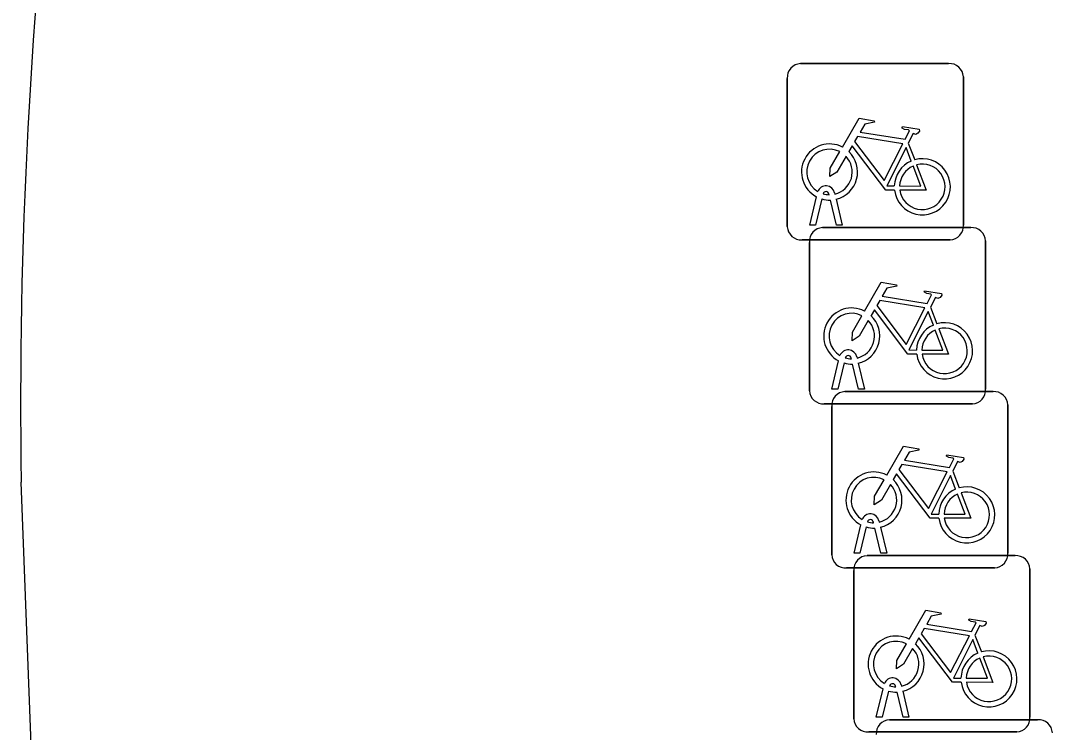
# Model space of a CAD drawing. Extents: x 161084 to 161928, y 385355 to 386522.
# Drawn here: x 161109.17 to 161115.02, y 386445.98 to 386450.02 of the extents above; entities that cross this region are included whole.
import ezdxf

# ---------------------------------------------------------------- set-up
doc = ezdxf.new("R2010")
doc.units = 0
doc.layers.add('IMGEO_Fietsenrek', color=7, linetype='Continuous')
doc.layers.add('IMGEO_OVBaan_gesloten', color=7, linetype='Continuous')

msp = doc.modelspace()

# ---------------------------------------------------------------- linework, layer by layer
at = {"layer": 'IMGEO_Fietsenrek'}
for p, q in [((161113.5949, 386449.7715), (161114.4358, 386449.7715)), ((161114.4358, 386449.7715), (161113.5949, 386449.7715)), ((161113.5205, 386448.8469), (161113.5205, 386449.6878)), ((161113.5205, 386449.6878), (161113.5205, 386448.8469)), ((161114.5195, 386449.6971), (161114.5195, 386448.8562)), ((161114.5195, 386448.8562), (161114.5195, 386449.6971)), ((161114.2072, 386449.3212), (161114.2435, 386449.226)), ((161113.7579, 386449.0279), (161113.7569, 386449.0322)), ((161113.7886, 386449.0394), (161113.7904, 386449.0315)), ((161113.6475, 386448.8563), (161113.6858, 386449.0163)), ((161113.7162, 386449.0041), (161113.6809, 386448.8563)), ((161113.799, 386448.8563), (161113.7651, 386448.998)), ((161113.7974, 386449.0023), (161113.8324, 386448.8563)), ((161113.6809, 386448.8563), (161113.6475, 386448.8563)), ((161113.7209, 386448.8415), (161114.5618, 386448.8415)), ((161114.5618, 386448.8415), (161113.7209, 386448.8415)), ((161113.8324, 386448.8563), (161113.799, 386448.8563)), ((161114.4451, 386448.7725), (161113.6042, 386448.7725)), ((161113.6042, 386448.7725), (161114.4451, 386448.7725)), ((161113.6465, 386447.9169), (161113.6465, 386448.7578)), ((161113.6465, 386448.7578), (161113.6465, 386447.9169)), ((161114.6455, 386448.7671), (161114.6455, 386447.9262)), ((161114.6455, 386447.9262), (161114.6455, 386448.7671)), ((161114.3332, 386448.3912), (161114.3695, 386448.296)), ((161113.7735, 386447.9263), (161113.8118, 386448.0863)), ((161113.8839, 386448.0979), (161113.8829, 386448.1022)), ((161113.9146, 386448.1094), (161113.9164, 386448.1015)), ((161113.8422, 386448.0741), (161113.8069, 386447.9263)), ((161113.925, 386447.9263), (161113.8911, 386448.068)), ((161113.9234, 386448.0723), (161113.9584, 386447.9263)), ((161113.8069, 386447.9263), (161113.7735, 386447.9263)), ((161113.8469, 386447.9115), (161114.6878, 386447.9115)), ((161114.6878, 386447.9115), (161113.8469, 386447.9115)), ((161113.9584, 386447.9263), (161113.925, 386447.9263)), ((161114.5711, 386447.8425), (161113.7302, 386447.8425)), ((161113.7302, 386447.8425), (161114.5711, 386447.8425)), ((161113.7725, 386446.9869), (161113.7725, 386447.8278)), ((161113.7725, 386447.8278), (161113.7725, 386446.9869)), ((161114.7715, 386447.8371), (161114.7715, 386446.9962)), ((161114.7715, 386446.9962), (161114.7715, 386447.8371)), ((161114.4592, 386447.4612), (161114.4955, 386447.366)), ((161113.8995, 386446.9963), (161113.9378, 386447.1563)), ((161113.9682, 386447.1441), (161113.9329, 386446.9963)), ((161114.0099, 386447.1679), (161114.0089, 386447.1722)), ((161114.0406, 386447.1794), (161114.0424, 386447.1715)), ((161114.051, 386446.9963), (161114.0171, 386447.138)), ((161114.0494, 386447.1423), (161114.0844, 386446.9963)), ((161113.9329, 386446.9963), (161113.8995, 386446.9963)), ((161113.9729, 386446.9815), (161114.8138, 386446.9815)), ((161114.8138, 386446.9815), (161113.9729, 386446.9815)), ((161114.0844, 386446.9963), (161114.051, 386446.9963)), ((161114.6971, 386446.9125), (161113.8562, 386446.9125)), ((161113.8562, 386446.9125), (161114.6971, 386446.9125)), ((161113.8985, 386446.0569), (161113.8985, 386446.8978)), ((161113.8985, 386446.8978), (161113.8985, 386446.0569)), ((161114.8975, 386446.9071), (161114.8975, 386446.0662)), ((161114.8975, 386446.0662), (161114.8975, 386446.9071)), ((161114.5852, 386446.5312), (161114.6215, 386446.436)), ((161114.0255, 386446.0663), (161114.0638, 386446.2263)), ((161114.0942, 386446.2141), (161114.0589, 386446.0663)), ((161114.1359, 386446.2379), (161114.1349, 386446.2422)), ((161114.177, 386446.0663), (161114.1431, 386446.208)), ((161114.1666, 386446.2494), (161114.1684, 386446.2415)), ((161114.1754, 386446.2123), (161114.2104, 386446.0663)), ((161114.0589, 386446.0663), (161114.0255, 386446.0663)), ((161114.0999, 386446.0515), (161114.9408, 386446.0515)), ((161114.9408, 386446.0515), (161114.0999, 386446.0515)), ((161114.2104, 386446.0663), (161114.177, 386446.0663)), ((161114.8231, 386445.9825), (161113.9822, 386445.9825)), ((161113.9822, 386445.9825), (161114.8231, 386445.9825))]:
    msp.add_line(p, q, dxfattribs=at)
for points in [[(161113.8331, 386449.2982), (161113.9278, 386449.4617), (161114.014, 386449.4479), (161114.0157, 386449.4392), (161113.9596, 386449.4283), (161113.9334, 386449.383), (161114.1886, 386449.3422)], [(161114.1886, 386449.3422), (161114.2136, 386449.391), (161114.2085, 386449.395), (161114.1853, 386449.3987), (161114.1726, 386449.4062), (161114.1716, 386449.4093), (161114.1738, 386449.4139), (161114.2686, 386449.3988), (161114.2709, 386449.3885), (161114.2615, 386449.3761), (161114.2491, 386449.3697), (161114.2346, 386449.3759), (161114.2072, 386449.3212)], [(161114.1757, 386449.317), (161113.9189, 386449.358), (161113.9022, 386449.3292), (161114.0692, 386449.1089), (161114.1757, 386449.317)], [(161113.8538, 386449.2457), (161113.8022, 386449.1565), (161113.7623, 386449.1305), (161113.7635, 386449.178), (161113.818, 386449.2722)], [(161114.1288, 386449.0535), (161114.0791, 386449.0536), (161113.8884, 386449.3053), (161113.8694, 386449.2725)], [(161114.2237, 386449.219), (161114.1944, 386449.2958), (161114.085, 386449.0777), (161114.1277, 386449.0776)], [(161114.2542, 386449.1978), (161114.3092, 386449.0532), (161114.1591, 386449.0535)], [(161114.1577, 386449.0775), (161114.2776, 386449.0773), (161114.2344, 386449.1909)], [(161113.9591, 386448.3682), (161114.0538, 386448.5317), (161114.14, 386448.5179), (161114.1417, 386448.5092), (161114.0856, 386448.4983), (161114.0594, 386448.453), (161114.3146, 386448.4122)], [(161114.3146, 386448.4122), (161114.3396, 386448.461), (161114.3345, 386448.465), (161114.3113, 386448.4687), (161114.2986, 386448.4762), (161114.2976, 386448.4793), (161114.2998, 386448.4839), (161114.3946, 386448.4688), (161114.3969, 386448.4585), (161114.3875, 386448.4461), (161114.3751, 386448.4397), (161114.3606, 386448.4459), (161114.3332, 386448.3912)], [(161114.2548, 386448.1235), (161114.2051, 386448.1236), (161114.0144, 386448.3753), (161113.9954, 386448.3425)], [(161114.3017, 386448.387), (161114.0449, 386448.428), (161114.0282, 386448.3992), (161114.1952, 386448.1789), (161114.3017, 386448.387)], [(161113.9798, 386448.3157), (161113.9282, 386448.2265), (161113.8883, 386448.2005), (161113.8895, 386448.248), (161113.944, 386448.3422)], [(161114.3497, 386448.289), (161114.3204, 386448.3658), (161114.211, 386448.1477), (161114.2537, 386448.1476)], [(161114.2837, 386448.1475), (161114.4036, 386448.1473), (161114.3604, 386448.2609)], [(161114.3802, 386448.2678), (161114.4352, 386448.1232), (161114.2851, 386448.1235)], [(161114.0851, 386447.4382), (161114.1798, 386447.6017), (161114.266, 386447.5879), (161114.2677, 386447.5792), (161114.2116, 386447.5683), (161114.1854, 386447.523), (161114.4406, 386447.4822)], [(161114.4406, 386447.4822), (161114.4656, 386447.531), (161114.4605, 386447.535), (161114.4373, 386447.5387), (161114.4246, 386447.5462), (161114.4236, 386447.5493), (161114.4258, 386447.5539), (161114.5206, 386447.5388), (161114.5229, 386447.5285), (161114.5135, 386447.5161), (161114.5011, 386447.5097), (161114.4866, 386447.5159), (161114.4592, 386447.4612)], [(161114.4277, 386447.457), (161114.1709, 386447.498), (161114.1542, 386447.4692), (161114.3212, 386447.2489), (161114.4277, 386447.457)], [(161114.3808, 386447.1935), (161114.3311, 386447.1936), (161114.1404, 386447.4453), (161114.1214, 386447.4125)], [(161114.1058, 386447.3857), (161114.0542, 386447.2965), (161114.0143, 386447.2705), (161114.0155, 386447.318), (161114.07, 386447.4122)], [(161114.4757, 386447.359), (161114.4464, 386447.4358), (161114.337, 386447.2177), (161114.3797, 386447.2176)], [(161114.4097, 386447.2175), (161114.5296, 386447.2173), (161114.4864, 386447.3309)], [(161114.5062, 386447.3378), (161114.5612, 386447.1932), (161114.4111, 386447.1935)], [(161114.2111, 386446.5082), (161114.3058, 386446.6717), (161114.392, 386446.6579), (161114.3937, 386446.6492), (161114.3376, 386446.6383), (161114.3114, 386446.593), (161114.5666, 386446.5522)], [(161114.5666, 386446.5522), (161114.5916, 386446.601), (161114.5865, 386446.605), (161114.5633, 386446.6087), (161114.5506, 386446.6162), (161114.5496, 386446.6193), (161114.5518, 386446.6239), (161114.6466, 386446.6088), (161114.6489, 386446.5985), (161114.6395, 386446.5861), (161114.6271, 386446.5797), (161114.6126, 386446.5859), (161114.5852, 386446.5312)], [(161114.5537, 386446.527), (161114.2969, 386446.568), (161114.2802, 386446.5392), (161114.4472, 386446.3189), (161114.5537, 386446.527)], [(161114.5068, 386446.2635), (161114.4571, 386446.2636), (161114.2664, 386446.5153), (161114.2474, 386446.4825)], [(161114.6017, 386446.429), (161114.5724, 386446.5058), (161114.463, 386446.2877), (161114.5057, 386446.2876)], [(161114.2318, 386446.4557), (161114.1802, 386446.3665), (161114.1403, 386446.3405), (161114.1415, 386446.388), (161114.196, 386446.4822)], [(161114.5357, 386446.2875), (161114.6556, 386446.2873), (161114.6124, 386446.4009)], [(161114.6322, 386446.4078), (161114.6872, 386446.2632), (161114.5371, 386446.2635)]]:
    msp.add_lwpolyline(points, dxfattribs=at)
for centre, radius, start, end in [((161113.5982, 386449.6936), 0.0779, 92.4484, 184.28452), ((161113.5982, 386449.6936), 0.0779, 92.4484, 184.28452), ((161114.4416, 386449.6938), 0.0779, 2.4484, 94.28452), ((161114.4416, 386449.6938), 0.0779, 2.4484, 94.28452), ((161113.7601, 386449.1569), 0.159, 62.67661, 242.13685), ((161113.7601, 386449.1569), 0.129, 63.31916, 238.90302), ((161113.7601, 386449.1569), 0.159, 283.5766, 46.60424), ((161113.7601, 386449.1569), 0.129, 283.60429, 43.43025), ((161114.2867, 386449.0729), 0.159, 113.3408, 178.32165), ((161114.2867, 386449.0729), 0.159, 187.0065, 105.77075), ((161114.2867, 386449.0729), 0.129, 188.67146, 104.58832), ((161114.2867, 386449.0729), 0.129, 113.92302, 177.95563), ((161113.7399, 386449.0283), 0.0499, 12.8025, 158.69338), ((161113.7399, 386449.0283), 0.0174, 12.8025, 163.45023), ((161113.7601, 386449.1569), 0.129, 253.41502, 269.02044), ((161113.7601, 386449.1569), 0.159, 253.99666, 271.78671), ((161113.5984, 386448.8502), 0.0779, 182.4484, 274.28452), ((161113.5984, 386448.8502), 0.0779, 182.4484, 274.28452), ((161113.7242, 386448.7636), 0.0779, 92.4484, 184.28452), ((161113.7242, 386448.7636), 0.0779, 92.4484, 184.28452), ((161114.4418, 386448.8504), 0.0779, 272.4484, 4.28452), ((161114.4418, 386448.8504), 0.0779, 272.4484, 4.28452), ((161114.5676, 386448.7638), 0.0779, 2.4484, 94.28452), ((161114.5676, 386448.7638), 0.0779, 2.4484, 94.28452), ((161113.8861, 386448.2269), 0.159, 62.67661, 242.13685), ((161113.8861, 386448.2269), 0.129, 63.31916, 238.90302), ((161113.8861, 386448.2269), 0.129, 283.60429, 43.43025), ((161113.8861, 386448.2269), 0.159, 283.5766, 46.60424), ((161114.4127, 386448.1429), 0.159, 113.3408, 178.32165), ((161114.4127, 386448.1429), 0.159, 187.0065, 105.77075), ((161114.4127, 386448.1429), 0.129, 113.92302, 177.95563), ((161114.4127, 386448.1429), 0.129, 188.67146, 104.58832), ((161113.8659, 386448.0983), 0.0499, 12.8025, 158.69338), ((161113.8659, 386448.0983), 0.0174, 12.8025, 163.45023), ((161113.8861, 386448.2269), 0.129, 253.41502, 269.02044), ((161113.8861, 386448.2269), 0.159, 253.99666, 271.78671), ((161113.7244, 386447.9202), 0.0779, 182.4484, 274.28452), ((161113.7244, 386447.9202), 0.0779, 182.4484, 274.28452), ((161113.8502, 386447.8336), 0.0779, 92.4484, 184.28452), ((161113.8502, 386447.8336), 0.0779, 92.4484, 184.28452), ((161114.5678, 386447.9204), 0.0779, 272.4484, 4.28452), ((161114.5678, 386447.9204), 0.0779, 272.4484, 4.28452), ((161114.6936, 386447.8338), 0.0779, 2.4484, 94.28452), ((161114.6936, 386447.8338), 0.0779, 2.4484, 94.28452), ((161114.0121, 386447.2969), 0.159, 62.67661, 242.13685), ((161114.0121, 386447.2969), 0.129, 63.31916, 238.90302), ((161114.0121, 386447.2969), 0.129, 283.60429, 43.43025), ((161114.0121, 386447.2969), 0.159, 283.5766, 46.60424), ((161114.5387, 386447.2129), 0.159, 113.3408, 178.32165), ((161114.5387, 386447.2129), 0.159, 187.0065, 105.77075), ((161114.5387, 386447.2129), 0.129, 113.92302, 177.95563), ((161114.5387, 386447.2129), 0.129, 188.67146, 104.58832), ((161113.9919, 386447.1683), 0.0499, 12.8025, 158.69338), ((161114.0121, 386447.2969), 0.159, 253.99666, 271.78671), ((161113.9919, 386447.1683), 0.0174, 12.8025, 163.45023), ((161114.0121, 386447.2969), 0.129, 253.41502, 269.02044), ((161113.8504, 386446.9902), 0.0779, 182.4484, 274.28452), ((161113.8504, 386446.9902), 0.0779, 182.4484, 274.28452), ((161113.9762, 386446.9036), 0.0779, 92.4484, 184.28452), ((161113.9762, 386446.9036), 0.0779, 92.4484, 184.28452), ((161114.6938, 386446.9904), 0.0779, 272.4484, 4.28452), ((161114.6938, 386446.9904), 0.0779, 272.4484, 4.28452), ((161114.8196, 386446.9038), 0.0779, 2.4484, 94.28452), ((161114.8196, 386446.9038), 0.0779, 2.4484, 94.28452), ((161114.1381, 386446.3669), 0.159, 62.67661, 242.13685), ((161114.1381, 386446.3669), 0.129, 63.31916, 238.90302), ((161114.1381, 386446.3669), 0.129, 283.60429, 43.43025), ((161114.1381, 386446.3669), 0.159, 283.5766, 46.60424), ((161114.6647, 386446.2829), 0.159, 187.0065, 105.77075), ((161114.6647, 386446.2829), 0.159, 113.3408, 178.32165), ((161114.6647, 386446.2829), 0.129, 113.92302, 177.95563), ((161114.6647, 386446.2829), 0.129, 188.67146, 104.58832), ((161114.1179, 386446.2383), 0.0499, 12.8025, 158.69338), ((161114.1381, 386446.3669), 0.159, 253.99666, 271.78671), ((161114.1179, 386446.2383), 0.0174, 12.8025, 163.45023), ((161114.1381, 386446.3669), 0.129, 253.41502, 269.02044), ((161113.9764, 386446.0602), 0.0779, 182.4484, 274.28452), ((161113.9764, 386446.0602), 0.0779, 182.4484, 274.28452), ((161114.1032, 386445.9736), 0.0779, 92.4484, 184.28452), ((161114.1032, 386445.9736), 0.0779, 92.4484, 184.28452), ((161114.8198, 386446.0604), 0.0779, 272.4484, 4.28452), ((161114.8198, 386446.0604), 0.0779, 272.4484, 4.28452), ((161114.9466, 386445.9738), 0.0779, 2.4484, 94.28452), ((161114.9466, 386445.9738), 0.0779, 2.4484, 94.28452)]:
    msp.add_arc(centre, radius, start, end, dxfattribs=at)
at = {"layer": 'IMGEO_OVBaan_gesloten'}
msp.add_lwpolyline([(161114.138, 386404.484), (161112.925, 386413.597), (161111.052, 386427.816), (161109.466, 386439.912), (161109.391, 386441.15), (161109.288, 386444.374), (161109.174, 386447.398)], dxfattribs=at)
msp.add_arc((161138.0888, 386447.8675), 28.9186, 172.97961, 180.93023, dxfattribs=at)

doc.saveas('drawing.dxf')
